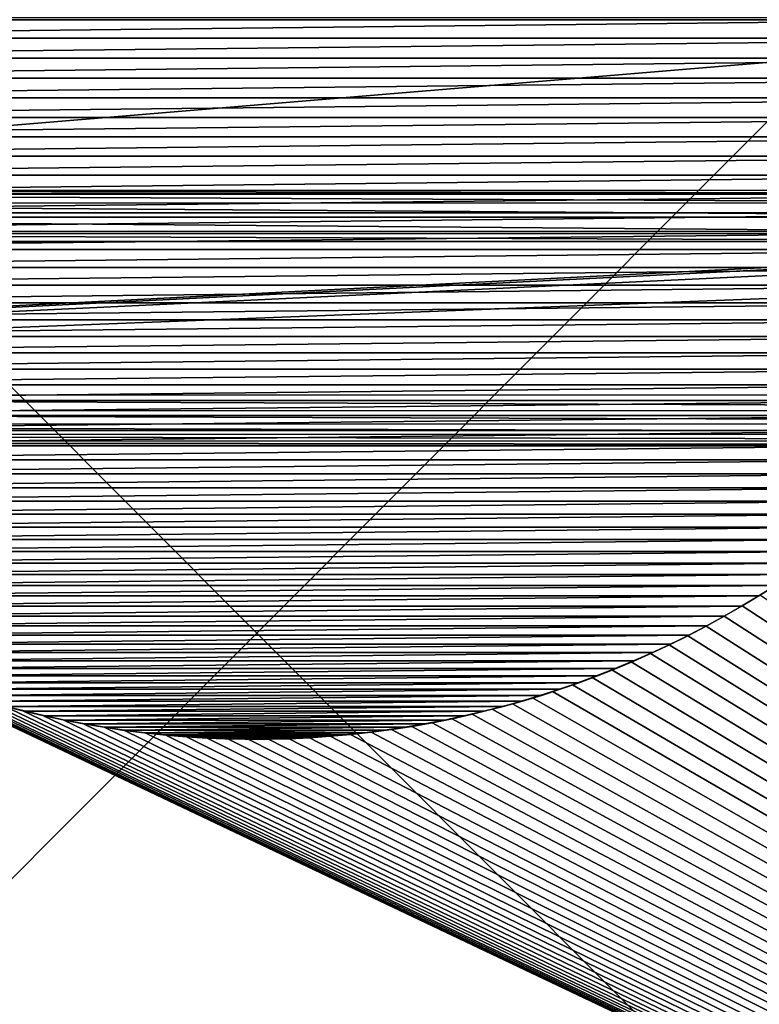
# Model space of a CAD drawing. Header units: metres. Extents: x -205 to 205, y -104 to 104.
# Tile 496 of 656: x -132.39 to -128.05, y 55.87 to 61.64. Entities that reach past the tile are written whole.
import ezdxf

# ---------------------------------------------------------------- set-up
doc = ezdxf.new("R2010")
doc.units = ezdxf.units.M
doc.layers.add('solid_01_2-CONSUMER_EHM_BOX_SW0001', color=7, linetype='CONTINUOUS')

msp = doc.modelspace()

# ---------------------------------------------------------------- linework, layer by layer
at = {"layer": 'solid_01_2-CONSUMER_EHM_BOX_SW0001'}
for points in [[(-200.010849, -74.958488), (-200.010773, 75.041512), (-0.010778, 75.04142)], [(-0.010849, -74.95858), (-200.010849, -74.958488), (-0.010778, 75.04142)], [(-124.019821, 51.045444, 8.998981), (-137.984146, 51.047436, 9.001019), (-137.982147, 65.0476, 9.001019)], [(-124.019821, 51.045444, 8.998981), (-137.982147, 65.0476, 9.001019), (-124.017822, 65.045609, 8.998981)], [(-137.979614, 51.047436, 40.001019), (-124.01329, 65.045609, 39.998981), (-137.977615, 65.0476, 40.001019)], [(-124.015289, 51.045444, 39.998981), (-124.01329, 65.045609, 39.998981), (-137.979614, 51.047436, 40.001019)], [(-91.959076, 42.820488, 75), (-76.402473, 63.637558, 75), (-185.602478, 63.645401, 75)], [(-92.726151, 42.986298, 75), (-91.959076, 42.820488, 75), (-185.602478, 63.645401, 75)], [(-93.500885, 43.041248, 75), (-92.726151, 42.986298, 75), (-185.602478, 63.645401, 75)], [(-168.500885, 43.051987, 75), (-93.500885, 43.041248, 75), (-185.602478, 63.645401, 75)], [(-137.002625, 61.641911, 69), (-138.202621, 61.641998, 69), (-76.402473, 63.637558, 69)], [(-125.002617, 61.641048, 69), (-137.002625, 61.641911, 69), (-76.402473, 63.637558, 69)], [(-137.002686, 60.641911, 72), (-137.002625, 61.641911, 72), (-125.002617, 61.641048, 72)], [(-137.002686, 60.641911, 72), (-125.002617, 61.641048, 72), (-125.002686, 60.641048, 72)], [(-125.002617, 61.641048, 69), (-125.002617, 61.641048, 72), (-137.002625, 61.641911, 72)], [(-125.002617, 61.641048, 69), (-137.002625, 61.641911, 72), (-137.002625, 61.641911, 69)], [(-125.568909, 61.653122, 1.571667), (-136.452652, 61.65313, 1.571667), (-136.421783, 61.533989, 1.571667)], [(-125.568909, 61.653122, 1.571667), (-136.421783, 61.533989, 1.571667), (-125.599792, 61.533985, 1.571667)], [(-125.599792, 61.533985, 1.571667), (-136.421783, 61.533989, 1.571667), (-136.388443, 61.416027, 1.571667)], [(-125.599792, 61.533985, 1.571667), (-136.388443, 61.416027, 1.571667), (-125.633125, 61.416023, 1.571667)], [(-125.633125, 61.416023, 1.571667), (-136.388443, 61.416027, 1.571667), (-136.352646, 61.299248, 1.571667)], [(-125.633125, 61.416023, 1.571667), (-136.352646, 61.299248, 1.571667), (-125.668915, 61.299244, 1.571667)], [(-125.668915, 61.299244, 1.571667), (-136.352646, 61.299248, 1.571667), (-136.314377, 61.18362, 1.571667)], [(-125.668915, 61.299244, 1.571667), (-136.314377, 61.18362, 1.571667), (-125.707191, 61.183617, 1.571667)], [(-125.707191, 61.183617, 1.571667), (-136.314377, 61.18362, 1.571667), (-136.27327, 61.068821, 1.571667)], [(-125.707191, 61.183617, 1.571667), (-136.27327, 61.068821, 1.571667), (-125.748306, 61.068817, 1.571667)], [(-125.748306, 61.068817, 1.571667), (-136.27327, 61.068821, 1.571667), (-136.229279, 60.954819, 1.571667)], [(-125.748306, 61.068817, 1.571667), (-136.229279, 60.954819, 1.571667), (-125.792297, 60.954811, 1.571667)], [(-125.792297, 60.954811, 1.571667), (-136.229279, 60.954819, 1.571667), (-136.182526, 60.841717, 1.571667)], [(-125.792297, 60.954811, 1.571667), (-136.182526, 60.841717, 1.571667), (-125.839043, 60.841713, 1.571667)], [(-125.839043, 60.841713, 1.571667), (-136.182526, 60.841717, 1.571667), (-136.133148, 60.729626, 1.571667)], [(-125.839043, 60.841713, 1.571667), (-136.133148, 60.729626, 1.571667), (-125.888428, 60.729622, 1.571667)], [(-125.888428, 60.729622, 1.571667), (-136.133148, 60.729626, 1.571667), (-136.081238, 60.618652, 1.571667)], [(-125.888428, 60.729622, 1.571667), (-136.081238, 60.618652, 1.571667), (-125.940338, 60.618645, 1.571667)], [(-137.002686, 60.641911, 63.400002), (-137.002686, 60.641911, 72), (-125.002686, 60.641048, 72)], [(-137.002686, 60.641911, 63.400002), (-125.002686, 60.641048, 72), (-125.002686, 60.641048, 63.400002)], [(-125.002693, 60.621902, 63.294556), (-137.002686, 60.641911, 63.400002), (-125.002686, 60.641048, 63.400002)], [(-125.002693, 60.621902, 63.294556), (-137.002686, 60.622761, 63.294548), (-137.002686, 60.641911, 63.400002)], [(-125.002693, 60.566605, 63.202198), (-137.002701, 60.567448, 63.202179), (-137.002686, 60.622761, 63.294548)], [(-125.002693, 60.621902, 63.294556), (-125.002693, 60.566605, 63.202198), (-137.002686, 60.622761, 63.294548)], [(-125.940338, 60.618645, 1.571667), (-136.081238, 60.618652, 1.571667), (-136.026901, 60.508896, 1.571667)], [(-125.940338, 60.618645, 1.571667), (-136.026901, 60.508896, 1.571667), (-125.994659, 60.508892, 1.571667)], [(-125.002701, 60.483597, 63.136036), (-137.002701, 60.484432, 63.136021), (-137.002701, 60.567448, 63.202179)], [(-125.002693, 60.566605, 63.202198), (-125.002701, 60.483597, 63.136036), (-137.002701, 60.567448, 63.202179)], [(-137.002701, 60.484432, 63.136021), (-125.002708, 60.386971, 63.099998), (-137.002701, 60.387833, 63.099998)], [(-125.002701, 60.483597, 63.136036), (-125.002708, 60.386971, 63.099998), (-137.002701, 60.484432, 63.136021)], [(-125.994659, 60.508892, 1.571667), (-136.026901, 60.508896, 1.571667), (-135.970291, 60.400471, 1.571667)], [(-125.994659, 60.508892, 1.571667), (-135.970291, 60.400471, 1.571667), (-126.051277, 60.400467, 1.571667)], [(-126.051277, 60.400467, 1.571667), (-135.970291, 60.400471, 1.571667), (-135.911499, 60.293476, 1.571667)], [(-126.051277, 60.400467, 1.571667), (-135.911499, 60.293476, 1.571667), (-126.110069, 60.293472, 1.571667)], [(-142.702774, 59.442322, 63.099998), (-125.002708, 60.341049, 63.099998), (-123.802704, 60.386883, 63.099998)], [(-123.802704, 60.386883, 63.099998), (-123.802711, 60.340965, 63.099998), (-142.702774, 59.442322, 63.099998)], [(-142.702774, 59.442322, 63.099998), (-137.002716, 60.341911, 63.099998), (-125.002708, 60.341049, 63.099998)], [(-123.802711, 60.340965, 63.099998), (-119.302711, 60.340641, 63.099998), (-142.702774, 59.442322, 63.099998)], [(-137.002701, 60.387833, 63.099998), (-125.002708, 60.341049, 63.099998), (-137.002716, 60.341911, 63.099998)], [(-137.002701, 60.387833, 63.099998), (-125.002708, 60.386971, 63.099998), (-125.002708, 60.341049, 63.099998)], [(-119.302711, 60.340641, 63.099998), (-119.302773, 59.440639, 63.099998), (-142.702774, 59.442322, 63.099998)], [(-126.110069, 60.293472, 1.571667), (-135.911499, 60.293476, 1.571667), (-135.850647, 60.188026, 1.571667)], [(-126.110069, 60.293472, 1.571667), (-135.850647, 60.188026, 1.571667), (-126.170929, 60.188019, 1.571667)], [(-126.170929, 60.188019, 1.571667), (-135.850647, 60.188026, 1.571667), (-135.787842, 60.084217, 1.571667)], [(-126.170929, 60.188019, 1.571667), (-135.787842, 60.084217, 1.571667), (-126.233734, 60.084213, 1.571667)], [(-126.233734, 60.084213, 1.571667), (-135.787842, 60.084217, 1.571667), (-135.723206, 59.982162, 1.571667)], [(-126.233734, 60.084213, 1.571667), (-135.723206, 59.982162, 1.571667), (-126.29837, 59.982159, 1.571667)], [(-126.29837, 59.982159, 1.571667), (-135.723206, 59.982162, 1.571667), (-135.656845, 59.881966, 1.571667)], [(-126.29837, 59.982159, 1.571667), (-135.656845, 59.881966, 1.571667), (-126.364723, 59.881962, 1.571667)], [(-126.364723, 59.881962, 1.571667), (-135.656845, 59.881966, 1.571667), (-135.588898, 59.783733, 1.571667)], [(-126.364723, 59.881962, 1.571667), (-135.588898, 59.783733, 1.571667), (-126.432671, 59.78373, 1.571667)], [(-126.432671, 59.78373, 1.571667), (-135.588898, 59.783733, 1.571667), (-135.519455, 59.687572, 1.571667)], [(-126.432671, 59.78373, 1.571667), (-135.519455, 59.687572, 1.571667), (-126.502106, 59.687569, 1.571667)], [(-126.502106, 59.687569, 1.571667), (-135.519455, 59.687572, 1.571667), (-135.448456, 59.59343, 1.571667)], [(-126.502106, 59.687569, 1.571667), (-135.448456, 59.59343, 1.571667), (-126.573112, 59.593426, 1.571667)], [(-126.573112, 59.593426, 1.571667), (-135.448456, 59.59343, 1.571667), (-135.375168, 59.500763, 1.571667)], [(-126.573112, 59.593426, 1.571667), (-135.375168, 59.500763, 1.571667), (-126.646393, 59.500759, 1.571667)], [(-126.646393, 59.500759, 1.571667), (-135.375168, 59.500763, 1.571667), (-135.299637, 59.409569, 1.571667)], [(-126.646393, 59.500759, 1.571667), (-135.299637, 59.409569, 1.571667), (-126.721931, 59.409565, 1.571667)], [(-142.794907, 59.350185, 63.114494), (-142.702774, 59.442322, 63.099998), (-119.21064, 59.348507, 63.114494)], [(-119.21064, 59.348507, 63.114494), (-142.702774, 59.442322, 63.099998), (-119.302773, 59.440639, 63.099998)], [(-126.721931, 59.409565, 1.571667), (-135.299637, 59.409569, 1.571667), (-135.221954, 59.319916, 1.571667)], [(-126.721931, 59.409565, 1.571667), (-135.221954, 59.319916, 1.571667), (-126.799622, 59.319912, 1.571667)], [(-142.873978, 59.271145, 63.153641), (-142.794907, 59.350185, 63.114494), (-119.131599, 59.269432, 63.153641)], [(-142.794907, 59.350185, 63.114494), (-119.21064, 59.348507, 63.114494), (-119.131599, 59.269432, 63.153641)], [(-126.799622, 59.319912, 1.571667), (-135.221954, 59.319916, 1.571667), (-135.142242, 59.231873, 1.571667)], [(-126.799622, 59.319912, 1.571667), (-135.142242, 59.231873, 1.571667), (-126.879333, 59.231869, 1.571667)], [(-142.933838, 59.211292, 63.208645), (-142.873978, 59.271145, 63.153641), (-119.071747, 59.209576, 63.208645)], [(-142.873978, 59.271145, 63.153641), (-119.131599, 59.269432, 63.153641), (-119.071747, 59.209576, 63.208645)], [(-142.973343, 59.17178, 63.270374), (-142.933838, 59.211292, 63.208645), (-119.032234, 59.170071, 63.270374)], [(-142.933838, 59.211292, 63.208645), (-119.071747, 59.209576, 63.208645), (-119.032234, 59.170071, 63.270374)], [(-126.879333, 59.231869, 1.571667), (-135.142242, 59.231873, 1.571667), (-135.060593, 59.145508, 1.571667)], [(-126.879333, 59.231869, 1.571667), (-135.060593, 59.145508, 1.571667), (-126.960976, 59.145504, 1.571667)], [(-119.0028, 59.140617, 72), (-143.003555, 48.642342, 72), (-143.002792, 59.142342, 72)], [(-119.0028, 59.140617, 72), (-119.003548, 48.640617, 72), (-143.003555, 48.642342, 72)], [(-143.002792, 59.142342, 63.400002), (-142.973343, 59.17178, 63.270374), (-119.0028, 59.140617, 63.400002)], [(-119.0028, 59.140617, 67.982758), (-119.0028, 59.140617, 72), (-143.002792, 59.142342, 72)], [(-119.0028, 59.140617, 63.400002), (-119.0028, 59.140617, 67.982758), (-143.002792, 59.142342, 72)], [(-119.0028, 59.140617, 63.400002), (-143.002792, 59.142342, 72), (-143.002792, 59.142342, 67.982758)], [(-119.0028, 59.140617, 63.400002), (-143.002792, 59.142342, 67.982758), (-143.002792, 59.142342, 63.400002)], [(-142.973343, 59.17178, 63.270374), (-119.032234, 59.170071, 63.270374), (-119.0028, 59.140617, 63.400002)], [(-126.960976, 59.145504, 1.571667), (-135.060593, 59.145508, 1.571667), (-134.977142, 59.06089, 1.571667)], [(-126.960976, 59.145504, 1.571667), (-134.977142, 59.06089, 1.571667), (-127.044426, 59.060886, 1.571667)], [(-127.044426, 59.060886, 1.571667), (-134.977142, 59.06089, 1.571667), (-134.891998, 58.978088, 1.571667)], [(-127.044426, 59.060886, 1.571667), (-134.891998, 58.978088, 1.571667), (-127.129578, 58.978085, 1.571667)], [(-127.129578, 58.978085, 1.571667), (-134.891998, 58.978088, 1.571667), (-134.805252, 58.897171, 1.571667)], [(-127.129578, 58.978085, 1.571667), (-134.805252, 58.897171, 1.571667), (-127.216316, 58.897167, 1.571667)], [(-127.216316, 58.897167, 1.571667), (-134.805252, 58.897171, 1.571667), (-134.717041, 58.818203, 1.571667)], [(-127.216316, 58.897167, 1.571667), (-134.717041, 58.818203, 1.571667), (-127.304535, 58.818199, 1.571667)], [(-127.304535, 58.818199, 1.571667), (-134.717041, 58.818203, 1.571667), (-134.627441, 58.741257, 1.571667)], [(-127.304535, 58.818199, 1.571667), (-134.627441, 58.741257, 1.571667), (-127.394127, 58.741253, 1.571667)], [(-127.394127, 58.741253, 1.571667), (-134.627441, 58.741257, 1.571667), (-134.536606, 58.666401, 1.571667)], [(-127.394127, 58.741253, 1.571667), (-134.536606, 58.666401, 1.571667), (-127.484962, 58.666397, 1.571667)], [(-127.484962, 58.666397, 1.571667), (-134.536606, 58.666401, 1.571667), (-134.444626, 58.5937, 1.571667)], [(-127.484962, 58.666397, 1.571667), (-134.444626, 58.5937, 1.571667), (-127.57695, 58.593697, 1.571667)], [(-127.57695, 58.593697, 1.571667), (-134.444626, 58.5937, 1.571667), (-134.351593, 58.523224, 1.571667)], [(-127.57695, 58.593697, 1.571667), (-134.351593, 58.523224, 1.571667), (-127.669975, 58.52322, 1.571667)], [(-127.669975, 58.52322, 1.571667), (-134.351593, 58.523224, 1.571667), (-134.25766, 58.45504, 1.571667)], [(-127.669975, 58.52322, 1.571667), (-134.25766, 58.45504, 1.571667), (-127.763916, 58.45504, 1.571667)], [(-127.763916, 58.45504, 1.571667), (-134.25766, 58.45504, 1.571667), (-134.162445, 58.388977, 1.571667)], [(-127.763916, 58.45504, 1.571667), (-134.162445, 58.388977, 1.571667), (-127.859123, 58.388973, 1.571667)], [(-127.859123, 58.388973, 1.571667), (-134.162445, 58.388977, 1.571667), (-134.065445, 58.32473, 1.571667)], [(-127.859123, 58.388973, 1.571667), (-134.065445, 58.32473, 1.571667), (-127.956123, 58.324726, 1.571667)], [(-127.956123, 58.324726, 1.571667), (-134.065445, 58.32473, 1.571667), (-133.966766, 58.262356, 1.571667)], [(-127.956123, 58.324726, 1.571667), (-133.966766, 58.262356, 1.571667), (-128.05481, 58.262352, 1.571667)], [(-127.956123, 58.324726, 1.571667), (-128.05481, 58.262352, 1.571667), (-128.048065, 58.267609, 1.5)], [(-128.05481, 58.262352, 1.571667), (-133.966766, 58.262356, 1.571667), (-133.866516, 58.201904, 1.571667)], [(-128.05481, 58.262352, 1.571667), (-133.866516, 58.201904, 1.571667), (-128.15506, 58.2019, 1.571667)], [(-128.05481, 58.262352, 1.571667), (-128.15506, 58.2019, 1.571667), (-128.151993, 58.204285, 1.5)], [(-112.794594, 48.173843, 1.5), (-128.048065, 58.267609, 1.5), (-128.151993, 58.204285, 1.5)], [(-128.05481, 58.262352, 1.571667), (-128.151993, 58.204285, 1.5), (-128.048065, 58.267609, 1.5)], [(-128.15506, 58.2019, 1.571667), (-133.866516, 58.201904, 1.571667), (-133.764801, 58.143433, 1.571667)], [(-128.15506, 58.2019, 1.571667), (-133.764801, 58.143433, 1.571667), (-128.256775, 58.143429, 1.571667)], [(-112.794594, 48.173843, 1.5), (-128.151993, 58.204285, 1.5), (-128.257141, 58.14333, 1.5)], [(-128.15506, 58.2019, 1.571667), (-128.257141, 58.14333, 1.5), (-128.151993, 58.204285, 1.5)], [(-128.15506, 58.2019, 1.571667), (-128.256775, 58.143429, 1.571667), (-128.257141, 58.14333, 1.5)], [(-128.256775, 58.143429, 1.571667), (-133.764801, 58.143433, 1.571667), (-133.661728, 58.086994, 1.571667)], [(-128.256775, 58.143429, 1.571667), (-133.661728, 58.086994, 1.571667), (-128.359848, 58.08699, 1.571667)], [(-112.794594, 48.173843, 1.5), (-128.257141, 58.14333, 1.5), (-128.363373, 58.084938, 1.5)], [(-128.359848, 58.08699, 1.571667), (-128.363373, 58.084938, 1.5), (-128.257141, 58.14333, 1.5)], [(-128.256775, 58.143429, 1.571667), (-128.359848, 58.08699, 1.571667), (-128.257141, 58.14333, 1.5)], [(-128.359848, 58.08699, 1.571667), (-133.661728, 58.086994, 1.571667), (-133.557434, 58.032642, 1.571667)], [(-128.359848, 58.08699, 1.571667), (-133.557434, 58.032642, 1.571667), (-128.464127, 58.032642, 1.571667)], [(-128.464127, 58.032642, 1.571667), (-133.557434, 58.032642, 1.571667), (-133.452026, 57.980438, 1.571667)], [(-128.464127, 58.032642, 1.571667), (-133.452026, 57.980438, 1.571667), (-128.56955, 57.980434, 1.571667)], [(-128.464127, 58.032642, 1.571667), (-128.56955, 57.980434, 1.571667), (-128.47049, 58.029301, 1.5)], [(-112.794594, 48.173843, 1.5), (-128.363373, 58.084938, 1.5), (-128.47049, 58.029301, 1.5)], [(-128.464127, 58.032642, 1.571667), (-128.47049, 58.029301, 1.5), (-128.363373, 58.084938, 1.5)], [(-128.359848, 58.08699, 1.571667), (-128.464127, 58.032642, 1.571667), (-128.363373, 58.084938, 1.5)], [(-128.56955, 57.980434, 1.571667), (-133.452026, 57.980438, 1.571667), (-133.345612, 57.930428, 1.571667)], [(-128.56955, 57.980434, 1.571667), (-133.345612, 57.930428, 1.571667), (-128.675949, 57.930428, 1.571667)], [(-112.794594, 48.173843, 1.5), (-128.579086, 57.97607, 1.5), (-128.689728, 57.924831, 1.5)], [(-128.675949, 57.930428, 1.571667), (-128.689728, 57.924831, 1.5), (-128.579086, 57.97607, 1.5)], [(-128.56955, 57.980434, 1.571667), (-128.675949, 57.930428, 1.571667), (-128.579086, 57.97607, 1.5)], [(-112.794594, 48.173843, 1.5), (-128.47049, 58.029301, 1.5), (-128.579086, 57.97607, 1.5)], [(-128.56955, 57.980434, 1.571667), (-128.579086, 57.97607, 1.5), (-128.47049, 58.029301, 1.5)], [(-148.891342, 56.041489, 1.5), (-112.794594, 48.173843, 1.5), (-133.405136, 57.958969, 1.5)], [(-112.794594, 48.173843, 1.5), (-133.294312, 57.908592, 1.5), (-133.405136, 57.958969, 1.5)], [(-128.675949, 57.930428, 1.571667), (-133.345612, 57.930428, 1.571667), (-133.238312, 57.882671, 1.571667)], [(-128.675949, 57.930428, 1.571667), (-133.238312, 57.882671, 1.571667), (-128.783264, 57.882671, 1.571667)], [(-112.794594, 48.173843, 1.5), (-128.689728, 57.924831, 1.5), (-128.802124, 57.875675, 1.5)], [(-128.783264, 57.882671, 1.571667), (-128.802124, 57.875675, 1.5), (-128.689728, 57.924831, 1.5)], [(-128.675949, 57.930428, 1.571667), (-128.783264, 57.882671, 1.571667), (-128.689728, 57.924831, 1.5)], [(-112.794594, 48.173843, 1.5), (-133.181839, 57.860233, 1.5), (-133.294312, 57.908592, 1.5)], [(-128.783264, 57.882671, 1.571667), (-133.238312, 57.882671, 1.571667), (-133.130234, 57.837223, 1.571667)], [(-112.794594, 48.173843, 1.5), (-133.067947, 57.814014, 1.5), (-133.181839, 57.860233, 1.5)], [(-128.783264, 57.882671, 1.571667), (-133.130234, 57.837223, 1.571667), (-128.891342, 57.837223, 1.571667)], [(-112.794594, 48.173843, 1.5), (-128.802124, 57.875675, 1.5), (-128.916046, 57.828705, 1.5)], [(-128.891342, 57.837223, 1.571667), (-128.916046, 57.828705, 1.5), (-128.802124, 57.875675, 1.5)], [(-128.783264, 57.882671, 1.571667), (-128.891342, 57.837223, 1.571667), (-128.802124, 57.875675, 1.5)], [(-128.891342, 57.837223, 1.571667), (-133.130234, 57.837223, 1.571667), (-133.0215, 57.794136, 1.571667)], [(-112.794594, 48.173843, 1.5), (-132.952911, 57.770065, 1.5), (-133.067947, 57.814014, 1.5)], [(-128.891342, 57.837223, 1.571667), (-133.0215, 57.794136, 1.571667), (-129.000076, 57.794136, 1.571667)], [(-112.794594, 48.173843, 1.5), (-128.916046, 57.828705, 1.5), (-129.031235, 57.784004, 1.5)], [(-129.000076, 57.794136, 1.571667), (-129.031235, 57.784004, 1.5), (-128.916046, 57.828705, 1.5)], [(-128.891342, 57.837223, 1.571667), (-129.000076, 57.794136, 1.571667), (-128.916046, 57.828705, 1.5)], [(-129.000076, 57.794136, 1.571667), (-133.0215, 57.794136, 1.571667), (-132.912216, 57.753464, 1.571667)], [(-112.794594, 48.173843, 1.5), (-132.836975, 57.728508, 1.5), (-132.952911, 57.770065, 1.5)], [(-129.000076, 57.794136, 1.571667), (-132.912216, 57.753464, 1.571667), (-129.10936, 57.753464, 1.571667)], [(-129.10936, 57.753464, 1.571667), (-132.912216, 57.753464, 1.571667), (-132.80249, 57.715263, 1.571667)], [(-129.10936, 57.753464, 1.571667), (-132.80249, 57.715263, 1.571667), (-129.21907, 57.715263, 1.571667)], [(-129.10936, 57.753464, 1.571667), (-129.21907, 57.715263, 1.571667), (-129.14743, 57.74168, 1.5)], [(-112.794594, 48.173843, 1.5), (-129.031235, 57.784004, 1.5), (-129.14743, 57.74168, 1.5)], [(-129.10936, 57.753464, 1.571667), (-129.14743, 57.74168, 1.5), (-129.031235, 57.784004, 1.5)], [(-129.000076, 57.794136, 1.571667), (-129.10936, 57.753464, 1.571667), (-129.031235, 57.784004, 1.5)], [(-112.794594, 48.173843, 1.5), (-132.720383, 57.689468, 1.5), (-132.836975, 57.728508, 1.5)], [(-129.21907, 57.715263, 1.571667), (-132.80249, 57.715263, 1.571667), (-132.692429, 57.679581, 1.571667)], [(-112.794594, 48.173843, 1.5), (-132.603394, 57.653076, 1.5), (-132.720383, 57.689468, 1.5)], [(-129.21907, 57.715263, 1.571667), (-132.692429, 57.679581, 1.571667), (-129.329147, 57.679581, 1.571667)], [(-112.794594, 48.173843, 1.5), (-129.264374, 57.701817, 1.5), (-129.381821, 57.664516, 1.5)], [(-129.329147, 57.679581, 1.571667), (-129.381821, 57.664516, 1.5), (-129.264374, 57.701817, 1.5)], [(-129.21907, 57.715263, 1.571667), (-129.329147, 57.679581, 1.571667), (-129.264374, 57.701817, 1.5)], [(-112.794594, 48.173843, 1.5), (-129.14743, 57.74168, 1.5), (-129.264374, 57.701817, 1.5)], [(-129.21907, 57.715263, 1.571667), (-129.264374, 57.701817, 1.5), (-129.14743, 57.74168, 1.5)], [(-129.329147, 57.679581, 1.571667), (-132.692429, 57.679581, 1.571667), (-132.581253, 57.646191, 1.571667)], [(-112.794594, 48.173843, 1.5), (-132.486237, 57.619457, 1.5), (-132.603394, 57.653076, 1.5)], [(-129.329147, 57.679581, 1.571667), (-132.581253, 57.646191, 1.571667), (-129.440308, 57.646191, 1.571667)], [(-129.440308, 57.646191, 1.571667), (-132.581253, 57.646191, 1.571667), (-132.468704, 57.61499, 1.571667)], [(-129.440308, 57.646191, 1.571667), (-132.468704, 57.61499, 1.571667), (-129.552872, 57.61499, 1.571667)], [(-112.794594, 48.173843, 1.5), (-129.499512, 57.629868, 1.5), (-129.617203, 57.597973, 1.5)], [(-129.552872, 57.61499, 1.571667), (-129.617203, 57.597973, 1.5), (-129.499512, 57.629868, 1.5)], [(-129.440308, 57.646191, 1.571667), (-129.552872, 57.61499, 1.571667), (-129.499512, 57.629868, 1.5)], [(-112.794594, 48.173843, 1.5), (-129.381821, 57.664516, 1.5), (-129.499512, 57.629868, 1.5)], [(-129.440308, 57.646191, 1.571667), (-129.499512, 57.629868, 1.5), (-129.381821, 57.664516, 1.5)], [(-129.329147, 57.679581, 1.571667), (-129.440308, 57.646191, 1.571667), (-129.381821, 57.664516, 1.5)], [(-112.794594, 48.173843, 1.5), (-132.369202, 57.588734, 1.5), (-132.486237, 57.619457, 1.5)], [(-132.468704, 57.61499, 1.571667), (-132.486237, 57.619457, 1.5), (-132.369202, 57.588734, 1.5)], [(-132.354935, 57.58601, 1.571667), (-132.468704, 57.61499, 1.571667), (-132.369202, 57.588734, 1.5)], [(-129.552872, 57.61499, 1.571667), (-132.468704, 57.61499, 1.571667), (-132.354935, 57.58601, 1.571667)], [(-112.794594, 48.173843, 1.5), (-132.251724, 57.560772, 1.5), (-132.369202, 57.588734, 1.5)], [(-132.354935, 57.58601, 1.571667), (-132.369202, 57.588734, 1.5), (-132.251724, 57.560772, 1.5)], [(-129.552872, 57.61499, 1.571667), (-132.354935, 57.58601, 1.571667), (-129.666641, 57.58601, 1.571667)], [(-132.240097, 57.55928, 1.571667), (-132.354935, 57.58601, 1.571667), (-132.251724, 57.560772, 1.5)], [(-129.666641, 57.58601, 1.571667), (-132.354935, 57.58601, 1.571667), (-132.240097, 57.55928, 1.571667)], [(-129.666641, 57.58601, 1.571667), (-132.240097, 57.55928, 1.571667), (-129.781464, 57.55928, 1.571667)], [(-129.666641, 57.58601, 1.571667), (-129.781464, 57.55928, 1.571667), (-129.734604, 57.56892, 1.5)], [(-112.794594, 48.173843, 1.5), (-129.617203, 57.597973, 1.5), (-129.734604, 57.56892, 1.5)], [(-129.666641, 57.58601, 1.571667), (-129.734604, 57.56892, 1.5), (-129.617203, 57.597973, 1.5)], [(-129.552872, 57.61499, 1.571667), (-129.666641, 57.58601, 1.571667), (-129.617203, 57.597973, 1.5)], [(-112.794594, 48.173843, 1.5), (-132.133224, 57.535347, 1.5), (-132.251724, 57.560772, 1.5)], [(-132.240097, 57.55928, 1.571667), (-132.251724, 57.560772, 1.5), (-132.133224, 57.535347, 1.5)], [(-132.124374, 57.534832, 1.571667), (-132.240097, 57.55928, 1.571667), (-132.133224, 57.535347, 1.5)], [(-129.781464, 57.55928, 1.571667), (-132.240097, 57.55928, 1.571667), (-132.124374, 57.534832, 1.571667)], [(-112.794594, 48.173843, 1.5), (-132.01387, 57.512474, 1.5), (-132.133224, 57.535347, 1.5)], [(-132.124374, 57.534832, 1.571667), (-132.133224, 57.535347, 1.5), (-132.01387, 57.512474, 1.5)], [(-129.781464, 57.55928, 1.571667), (-132.124374, 57.534832, 1.571667), (-129.897202, 57.534832, 1.571667)], [(-132.007904, 57.512695, 1.571667), (-132.124374, 57.534832, 1.571667), (-132.01387, 57.512474, 1.5)], [(-129.897202, 57.534832, 1.571667), (-132.124374, 57.534832, 1.571667), (-132.007904, 57.512695, 1.571667)], [(-132.007904, 57.512695, 1.571667), (-132.01387, 57.512474, 1.5), (-131.893845, 57.492161, 1.5)], [(-112.794594, 48.173843, 1.5), (-131.893845, 57.492161, 1.5), (-132.01387, 57.512474, 1.5)], [(-129.897202, 57.534832, 1.571667), (-132.007904, 57.512695, 1.571667), (-130.013672, 57.512695, 1.571667)], [(-131.890854, 57.492901, 1.571667), (-132.007904, 57.512695, 1.571667), (-131.893845, 57.492161, 1.5)], [(-130.013672, 57.512695, 1.571667), (-132.007904, 57.512695, 1.571667), (-131.890854, 57.492901, 1.571667)], [(-130.013672, 57.512695, 1.571667), (-131.890854, 57.492901, 1.571667), (-130.130722, 57.492897, 1.571667)], [(-130.013672, 57.512695, 1.571667), (-130.130722, 57.492897, 1.571667), (-130.089233, 57.497803, 1.5)], [(-112.794594, 48.173843, 1.5), (-129.970413, 57.518917, 1.5), (-130.089233, 57.497803, 1.5)], [(-130.013672, 57.512695, 1.571667), (-130.089233, 57.497803, 1.5), (-129.970413, 57.518917, 1.5)], [(-129.897202, 57.534832, 1.571667), (-130.013672, 57.512695, 1.571667), (-129.970413, 57.518917, 1.5)], [(-112.794594, 48.173843, 1.5), (-129.852173, 57.542622, 1.5), (-129.970413, 57.518917, 1.5)], [(-129.897202, 57.534832, 1.571667), (-129.970413, 57.518917, 1.5), (-129.852173, 57.542622, 1.5)], [(-129.781464, 57.55928, 1.571667), (-129.897202, 57.534832, 1.571667), (-129.852173, 57.542622, 1.5)], [(-112.794594, 48.173843, 1.5), (-129.734604, 57.56892, 1.5), (-129.852173, 57.542622, 1.5)], [(-129.781464, 57.55928, 1.571667), (-129.852173, 57.542622, 1.5), (-129.734604, 57.56892, 1.5)], [(-131.890854, 57.492901, 1.571667), (-131.893845, 57.492161, 1.5), (-131.7733, 57.474407, 1.5)], [(-112.794594, 48.173843, 1.5), (-131.7733, 57.474407, 1.5), (-131.893845, 57.492161, 1.5)], [(-131.773392, 57.475471, 1.571667), (-131.890854, 57.492901, 1.571667), (-131.7733, 57.474407, 1.5)], [(-130.130722, 57.492897, 1.571667), (-131.890854, 57.492901, 1.571667), (-131.773392, 57.475471, 1.571667)], [(-130.130722, 57.492897, 1.571667), (-131.773392, 57.475471, 1.571667), (-130.248184, 57.475471, 1.571667)], [(-131.65567, 57.460445, 1.571667), (-131.773392, 57.475471, 1.571667), (-131.7733, 57.474407, 1.5)], [(-130.248184, 57.475471, 1.571667), (-131.773392, 57.475471, 1.571667), (-131.65567, 57.460445, 1.571667)], [(-112.794594, 48.173843, 1.5), (-131.652405, 57.459225, 1.5), (-131.7733, 57.474407, 1.5)], [(-131.65567, 57.460445, 1.571667), (-131.7733, 57.474407, 1.5), (-131.652405, 57.459225, 1.5)], [(-130.248184, 57.475471, 1.571667), (-131.65567, 57.460445, 1.571667), (-130.365906, 57.460445, 1.571667)], [(-131.537857, 57.447849, 1.571667), (-131.65567, 57.460445, 1.571667), (-131.652405, 57.459225, 1.5)], [(-130.365906, 57.460445, 1.571667), (-131.65567, 57.460445, 1.571667), (-131.537857, 57.447849, 1.571667)], [(-112.794594, 48.173843, 1.5), (-131.531357, 57.446625, 1.5), (-131.652405, 57.459225, 1.5)], [(-131.537857, 57.447849, 1.571667), (-131.652405, 57.459225, 1.5), (-131.531357, 57.446625, 1.5)], [(-130.365906, 57.460445, 1.571667), (-131.537857, 57.447849, 1.571667), (-130.483719, 57.447849, 1.571667)], [(-130.365906, 57.460445, 1.571667), (-130.483719, 57.447849, 1.571667), (-130.448181, 57.450012, 1.5)], [(-112.794594, 48.173843, 1.5), (-130.328217, 57.463352, 1.5), (-130.448181, 57.450012, 1.5)], [(-130.365906, 57.460445, 1.571667), (-130.448181, 57.450012, 1.5), (-130.328217, 57.463352, 1.5)], [(-130.248184, 57.475471, 1.571667), (-130.365906, 57.460445, 1.571667), (-130.328217, 57.463352, 1.5)], [(-112.794594, 48.173843, 1.5), (-130.208527, 57.479282, 1.5), (-130.328217, 57.463352, 1.5)], [(-130.248184, 57.475471, 1.571667), (-130.328217, 57.463352, 1.5), (-130.208527, 57.479282, 1.5)], [(-130.130722, 57.492897, 1.571667), (-130.248184, 57.475471, 1.571667), (-130.208527, 57.479282, 1.5)], [(-112.794594, 48.173843, 1.5), (-130.089233, 57.497803, 1.5), (-130.208527, 57.479282, 1.5)], [(-130.130722, 57.492897, 1.571667), (-130.208527, 57.479282, 1.5), (-130.089233, 57.497803, 1.5)], [(-131.420105, 57.437714, 1.571667), (-131.537857, 57.447849, 1.571667), (-131.531357, 57.446625, 1.5)], [(-130.483719, 57.447849, 1.571667), (-131.537857, 57.447849, 1.571667), (-131.420105, 57.437714, 1.571667)], [(-112.794594, 48.173843, 1.5), (-131.410294, 57.436611, 1.5), (-131.531357, 57.446625, 1.5)], [(-131.420105, 57.437714, 1.571667), (-131.531357, 57.446625, 1.5), (-131.410294, 57.436611, 1.5)], [(-130.483719, 57.447849, 1.571667), (-131.420105, 57.437714, 1.571667), (-130.601471, 57.437714, 1.571667)], [(-131.302567, 57.430065, 1.571667), (-131.420105, 57.437714, 1.571667), (-131.410294, 57.436611, 1.5)], [(-130.601471, 57.437714, 1.571667), (-131.420105, 57.437714, 1.571667), (-131.302567, 57.430065, 1.571667)], [(-112.794594, 48.173843, 1.5), (-131.289383, 57.429192, 1.5), (-131.410294, 57.436611, 1.5)], [(-131.302567, 57.430065, 1.571667), (-131.410294, 57.436611, 1.5), (-131.289383, 57.429192, 1.5)], [(-130.601471, 57.437714, 1.571667), (-131.302567, 57.430065, 1.571667), (-130.719009, 57.430065, 1.571667)], [(-131.185425, 57.424938, 1.571667), (-131.302567, 57.430065, 1.571667), (-131.289383, 57.429192, 1.5)], [(-130.719009, 57.430065, 1.571667), (-131.302567, 57.430065, 1.571667), (-131.185425, 57.424938, 1.571667)], [(-112.794594, 48.173843, 1.5), (-131.168823, 57.424374, 1.5), (-131.289383, 57.429192, 1.5)], [(-131.185425, 57.424938, 1.571667), (-131.289383, 57.429192, 1.5), (-131.168823, 57.424374, 1.5)], [(-130.719009, 57.430065, 1.571667), (-131.185425, 57.424938, 1.571667), (-130.836151, 57.424938, 1.571667)], [(-131.068832, 57.422359, 1.571667), (-131.185425, 57.424938, 1.571667), (-131.168823, 57.424374, 1.5)], [(-130.836151, 57.424938, 1.571667), (-131.185425, 57.424938, 1.571667), (-131.068832, 57.422359, 1.571667)], [(-112.794594, 48.173843, 1.5), (-131.048752, 57.422165, 1.5), (-131.168823, 57.424374, 1.5)], [(-131.068832, 57.422359, 1.571667), (-131.168823, 57.424374, 1.5), (-131.048752, 57.422165, 1.5)], [(-130.836151, 57.424938, 1.571667), (-131.068832, 57.422359, 1.571667), (-130.952744, 57.422359, 1.571667)], [(-130.952744, 57.422359, 1.571667), (-131.068832, 57.422359, 1.571667), (-131.048752, 57.422165, 1.5)], [(-112.794594, 48.173843, 1.5), (-130.928864, 57.422558, 1.5), (-131.048752, 57.422165, 1.5)], [(-130.952744, 57.422359, 1.571667), (-131.048752, 57.422165, 1.5), (-130.928864, 57.422558, 1.5)], [(-130.836151, 57.424938, 1.571667), (-130.952744, 57.422359, 1.571667), (-130.928864, 57.422558, 1.5)], [(-112.794594, 48.173843, 1.5), (-130.808762, 57.425541, 1.5), (-130.928864, 57.422558, 1.5)], [(-130.836151, 57.424938, 1.571667), (-130.928864, 57.422558, 1.5), (-130.808762, 57.425541, 1.5)], [(-130.719009, 57.430065, 1.571667), (-130.836151, 57.424938, 1.571667), (-130.808762, 57.425541, 1.5)], [(-112.794594, 48.173843, 1.5), (-130.688553, 57.431107, 1.5), (-130.808762, 57.425541, 1.5)], [(-130.719009, 57.430065, 1.571667), (-130.808762, 57.425541, 1.5), (-130.688553, 57.431107, 1.5)], [(-130.601471, 57.437714, 1.571667), (-130.719009, 57.430065, 1.571667), (-130.688553, 57.431107, 1.5)], [(-112.794594, 48.173843, 1.5), (-130.568314, 57.439266, 1.5), (-130.688553, 57.431107, 1.5)], [(-130.601471, 57.437714, 1.571667), (-130.688553, 57.431107, 1.5), (-130.568314, 57.439266, 1.5)], [(-130.483719, 57.447849, 1.571667), (-130.601471, 57.437714, 1.571667), (-130.568314, 57.439266, 1.5)], [(-112.794594, 48.173843, 1.5), (-130.448181, 57.450012, 1.5), (-130.568314, 57.439266, 1.5)], [(-130.483719, 57.447849, 1.571667), (-130.568314, 57.439266, 1.5), (-130.448181, 57.450012, 1.5)], [(-148.891342, 56.041489, 1.5), (-148.911224, 55.517876, 1.5), (-112.794594, 48.173843, 1.5)]]:
    msp.add_3dface(points, dxfattribs=at)

doc.saveas('drawing.dxf')
